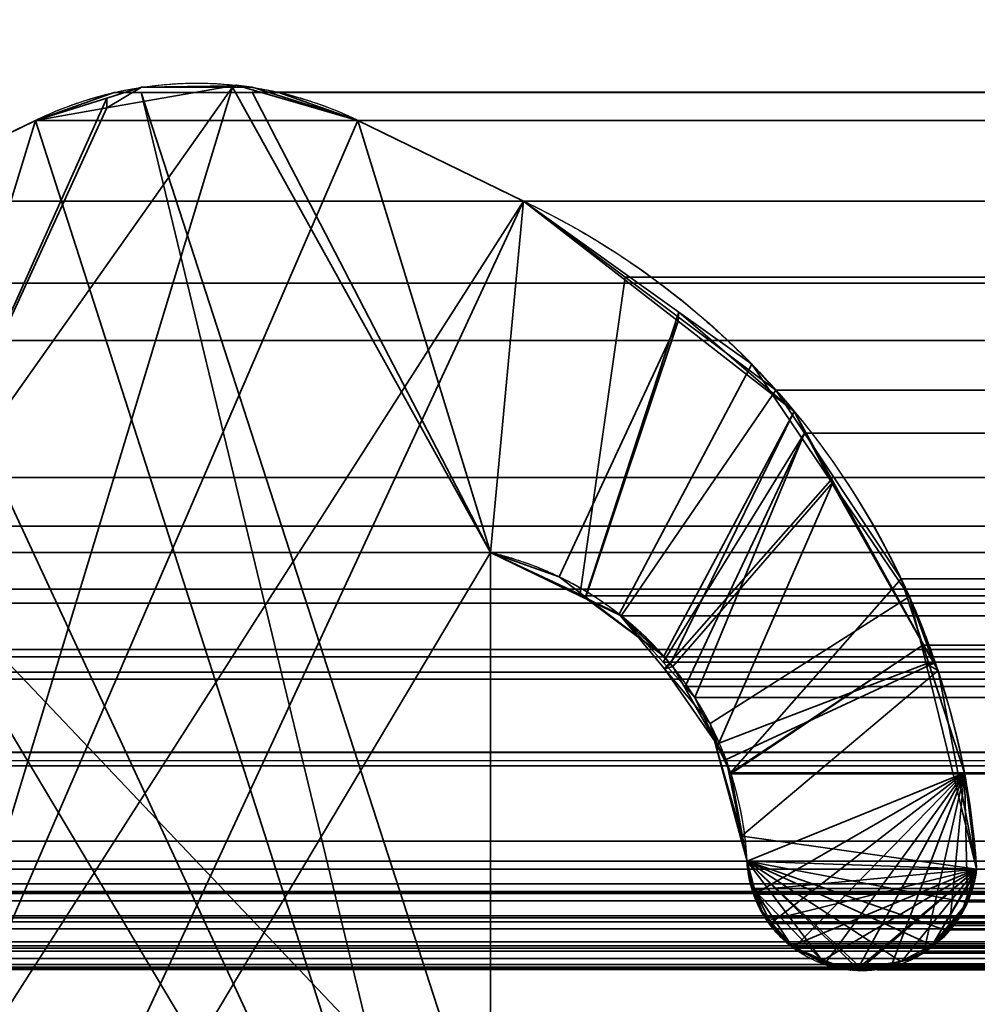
# Model space of a CAD drawing. Header units: millimetres. Extents: x -490 to 6690, y -115 to 152.
# Tile 803 of 1056: x 4038.57 to 4041, y 8.61 to 11.11. Entities that reach past the tile are written whole.
import ezdxf

# ---------------------------------------------------------------- set-up
doc = ezdxf.new("R2010")
doc.units = ezdxf.units.MM
doc.layers.add('152', color=253, linetype='Continuous')

# ---------------------------------------------------------------- blocks, each defined once
blk = doc.blocks.new('UG_SURFACE_004')
at = {"layer": '152', "color": 252, "linetype": 'Continuous', "lineweight": 35}
for points in [[(5144.0001, -6.2, 2202.5001), (5144.0001, 133.2, 2202.5001), (3855.9999, 133.2, 2202.5001), (3855.9999, -6.2, 2202.5001)], [(4006, -6.2, 2052.5), (4006, 133.2, 2052.5), (4994, 133.2, 2052.5), (4994, -6.2, 2052.5)]]:
    blk.add_3dface(points, dxfattribs=at)
blk = doc.blocks.new('UG_SURFACE_275')
at = {"layer": '152', "color": 254, "linetype": 'Continuous', "lineweight": 35}
for points in [[(4044.6901, 132.0517, -7.5), (4044.7502, 131.75, -7.5), (4044.7502, 5, -7.5), (4033, 106, -7.5)], [(4040.9999, 13, -7.5), (4033, 106, -7.5), (4044.7502, 5, -7.5)]]:
    blk.add_3dface(points, dxfattribs=at)
blk = doc.blocks.new('UG_SURFACE_277')
at = {"layer": '152', "color": 254, "linetype": 'Continuous', "lineweight": 35}
for points in [[(4979.25, -10, 2032.7499), (4979.25, 136.75, 2032.7499), (4020.75, 136.75, 2032.7499), (4020.75, -10, 2032.7499)], [(4971.4999, 21, 2025.0001), (4971.4999, -8, 2025.0001), (4028.5001, -8, 2025.0001), (4028.5001, 21, 2025.0001)], [(4967, 5, 2020.4999), (4967, 21, 2020.4999), (4033, 21, 2020.4999), (4033, 5, 2020.4999)], [(4962.9998, 13, 2016.5), (4962.9998, 5, 2016.5), (4037.0002, 5, 2016.5), (4037.0002, 13, 2016.5)]]:
    blk.add_3dface(points, dxfattribs=at)
blk = doc.blocks.new('UG_SURFACE_303')
at = {"layer": '152', "color": 14, "linetype": 'Continuous', "lineweight": 35}
for points in [[(4971.3001, -10, 2024.8001), (4971.3001, 19, 2024.8001), (4028.6999, 19, 2024.8001), (4028.6999, -10, 2024.8001)], [(4967.2499, 16.25, 2020.75), (4967.2499, -22, 2020.75), (4032.7501, -22, 2020.75), (4032.7501, 16.25, 2020.75)]]:
    blk.add_3dface(points, dxfattribs=at)
blk = doc.blocks.new('UG_SURFACE_304')
at = {"layer": '152', "color": 7, "linetype": 'Continuous', "lineweight": 35}
for points in [[(4032.7501, 16, 2020.75), (4032.7501, -22, 2020.75), (4967.2499, -22, 2020.75), (4967.2499, 16, 2020.75)], [(4967, 16, 2020.4999), (4967, -22, 2020.4999), (4033, -22, 2020.4999), (4033, 16, 2020.4999)]]:
    blk.add_3dface(points, dxfattribs=at)
blk = doc.blocks.new('UG_SURFACE_309')
at = {"layer": '152', "color": 253, "linetype": 'Continuous', "lineweight": 35}
for points in [[(4039.4292, 10.853, 2014.0705), (4039.1202, 10.9421, 2014.38), (4039.1121, 10.9407, 2014.3881), (4038.2771, 8.1895, 2015.223)], [(4039.1121, 10.9407, 2014.3881), (4038.7931, 10.8848, 2014.7069), (4038.2771, 9.7575, 2015.223), (4038.2771, 8.1895, 2015.223)], [(4038.2771, 9.7575, -7.5), (4039.1116, 10.9368, -7.5), (4039.7649, 9.7575, -7.5), (4039.7649, 8.1895, -7.5)], [(4038.7931, 10.9096, -7.5), (4038.8803, 10.9368, -7.5), (4039.1116, 10.9368, -7.5), (4038.2771, 9.7575, -7.5)], [(4038.8803, 10.9368, -7.5), (4038.7931, 10.8848, 2014.7069), (4039.1121, 10.9407, 2014.3881)], [(4038.8803, 10.9368, -7.5), (4038.7931, 10.9096, -7.5), (4038.7931, 10.8848, 2014.7069)], [(4039.1121, 10.9407, 2014.3881), (4039.1116, 10.9368, -7.5), (4038.8803, 10.9368, -7.5)], [(4039.1116, 10.9368, -7.5), (4039.1121, 10.9407, 2014.3881), (4039.1202, 10.9421, 2014.38)], [(4039.1202, 10.9421, 2014.38), (4039.1612, 10.9368, -7.5), (4039.1116, 10.9368, -7.5)], [(4039.7649, 9.7575, -7.5), (4039.1116, 10.9368, -7.5), (4039.1612, 10.9368, -7.5), (4039.4292, 10.853, -7.5)], [(4039.1202, 10.9421, 2014.38), (4039.4292, 10.853, -7.5), (4039.1612, 10.9368, -7.5)], [(4039.1202, 10.9421, 2014.38), (4039.4292, 10.853, 2014.0705), (4039.4292, 10.853, -7.5)], [(4038.6119, 10.853, -7.5), (4038.7931, 10.9096, -7.5), (4038.2771, 9.7575, -7.5)], [(4038.7931, 10.8848, 2014.7069), (4038.7931, 10.9096, -7.5), (4038.6119, 10.853, -7.5)], [(4038.2771, 9.7575, 2015.223), (4038.7931, 10.8848, 2014.7069), (4038.6119, 10.853, 2014.888)], [(4038.6119, 10.853, -7.5), (4038.6119, 10.853, 2014.888), (4038.7931, 10.8848, 2014.7069)], [(4038.6119, 10.853, 2014.888), (4038.1927, 10.6485, 2015.3072), (4038.177, 9.7069, 2015.3232), (4038.2771, 9.7575, 2015.223)], [(4038.6119, 10.853, -7.5), (4038.1927, 10.6485, -7.5), (4038.1927, 10.6485, 2015.3072), (4038.6119, 10.853, 2014.888)], [(4038.1927, 10.6485, -7.5), (4038.6119, 10.853, -7.5), (4038.2771, 9.7575, -7.5)], [(4038.2771, 8.1895, 2015.223), (4039.8483, 10.6485, 2013.6516), (4039.4292, 10.853, 2014.0705)], [(4039.8483, 10.6485, -7.5), (4039.4292, 10.853, -7.5), (4039.4292, 10.853, 2014.0705), (4039.8483, 10.6485, 2013.6516)], [(4039.7649, 9.7575, -7.5), (4039.4292, 10.853, -7.5), (4039.8483, 10.6485, -7.5)], [(4039.7649, 9.7575, 2013.7351), (4039.8483, 10.6485, 2013.6516), (4038.2771, 7.26, 2015.223)], [(4038.2771, 8.1895, 2015.223), (4038.2771, 7.26, 2015.223), (4039.8483, 10.6485, 2013.6516)], [(4039.8483, 10.6485, -7.5), (4040.2422, 10.3669, -7.5), (4040.0047, 9.6427, -7.5), (4039.7649, 9.7575, -7.5)], [(4040.2403, 10.3439, 2013.2594), (4039.8483, 10.6485, 2013.6516), (4039.7649, 9.7575, 2013.7351), (4039.9389, 9.6957, 2013.561)], [(4039.8483, 10.6485, -7.5), (4039.8483, 10.6485, 2013.6516), (4040.2403, 10.3439, 2013.2594)], [(4040.2403, 10.3439, 2013.2594), (4040.2422, 10.3669, -7.5), (4039.8483, 10.6485, -7.5)], [(4040.2422, 10.3669, -7.5), (4040.4267, 10.2347, -7.5), (4040.0906, 9.6016, -7.5), (4040.0047, 9.6427, -7.5)], [(4040.2422, 10.3669, -7.5), (4040.2403, 10.3439, 2013.2594), (4040.5345, 10.1155, 2012.9657)], [(4040.5345, 10.1155, 2012.9657), (4040.4267, 10.2347, -7.5), (4040.2422, 10.3669, -7.5)], [(4040.2403, 10.3439, 2013.2594), (4039.9389, 9.6957, 2013.561), (4040.0066, 9.6444, 2013.4933)], [(4040.0066, 9.6444, 2013.4933), (4040.204, 9.4949, 2013.2959), (4040.5345, 10.1155, 2012.9657), (4040.2403, 10.3439, 2013.2594)], [(4040.206, 9.4628, -7.5), (4040.0906, 9.6016, -7.5), (4040.4267, 10.2347, -7.5), (4040.6265, 9.9404, -7.5)], [(4040.5345, 10.1155, 2012.9657), (4040.6265, 9.9404, -7.5), (4040.4267, 10.2347, -7.5)], [(4040.5345, 10.1155, 2012.9657), (4040.204, 9.4949, 2013.2959), (4040.2207, 9.4752, 2013.2792)], [(4040.2207, 9.4752, 2013.2792), (4040.2265, 9.4687, 2013.2737), (4040.6332, 9.9368, 2012.8665), (4040.5345, 10.1155, 2012.9657)], [(4040.5345, 10.1155, 2012.9657), (4040.6332, 9.9368, 2012.8665), (4040.6265, 9.9404, -7.5)], [(4040.6265, 9.9404, -7.5), (4040.8263, 9.6461, -7.5), (4040.3214, 9.324, -7.5), (4040.206, 9.4628, -7.5)], [(4040.6332, 9.9368, 2012.8665), (4040.2265, 9.4687, 2013.2737), (4040.3409, 9.269, 2013.159)], [(4040.3409, 9.269, 2013.159), (4040.3619, 9.2331, 2013.1383), (4040.8883, 9.4775, 2012.6119), (4040.6332, 9.9368, 2012.8665)], [(4040.6265, 9.9404, -7.5), (4040.6332, 9.9368, 2012.8665), (4040.8883, 9.4775, 2012.6119)], [(4040.8883, 9.4775, 2012.6119), (4040.8263, 9.6461, -7.5), (4040.6265, 9.9404, -7.5)], [(4038.2771, 8.1895, -7.5), (4038.2771, 9.7575, -7.5), (4039.7649, 7.26, -7.5)], [(4039.7649, 8.1895, -7.5), (4039.7649, 7.26, -7.5), (4038.2771, 9.7575, -7.5)], [(4038.2771, 7.26, 2015.223), (4038.2771, 5.4905, 2015.223), (4039.7649, 8.1895, 2013.7351), (4039.7649, 9.7575, 2013.7351)], [(4039.7649, 8.1895, -7.5), (4039.7649, 9.7575, -7.5), (4039.7649, 9.7575, 2013.7351), (4039.7649, 8.1895, 2013.7351)], [(4039.7649, 9.7575, -7.5), (4040.0047, 9.6427, -7.5), (4040.0066, 9.6444, 2013.4933)], [(4040.0066, 9.6444, 2013.4933), (4039.9389, 9.6957, 2013.561), (4039.7649, 9.7575, -7.5)], [(4039.9389, 9.6957, 2013.561), (4039.7649, 9.7575, 2013.7351), (4039.7649, 9.7575, -7.5)], [(4040.204, 9.4949, 2013.2959), (4040.0066, 9.6444, 2013.4933), (4040.0047, 9.6427, -7.5)], [(4040.204, 9.4949, 2013.2959), (4040.0047, 9.6427, -7.5), (4040.0906, 9.6016, -7.5)], [(4040.3352, 9.2711, -7.5), (4040.3214, 9.324, -7.5), (4040.8263, 9.6461, -7.5), (4040.8683, 9.4752, -7.5)], [(4040.8883, 9.4775, 2012.6119), (4040.8683, 9.4752, -7.5), (4040.8263, 9.6461, -7.5)], [(4040.0906, 9.6016, -7.5), (4040.206, 9.4628, -7.5), (4040.2207, 9.4752, 2013.2792)], [(4040.2207, 9.4752, 2013.2792), (4040.204, 9.4949, 2013.2959), (4040.0906, 9.6016, -7.5)], [(4040.2265, 9.4687, 2013.2737), (4040.2207, 9.4752, 2013.2792), (4040.206, 9.4628, -7.5)], [(4040.3409, 9.269, 2013.159), (4040.2265, 9.4687, 2013.2737), (4040.206, 9.4628, -7.5)], [(4040.206, 9.4628, -7.5), (4040.3214, 9.324, -7.5), (4040.3409, 9.269, 2013.159)], [(4040.3976, 9.0398, -7.5), (4040.3352, 9.2711, -7.5), (4040.8683, 9.4752, -7.5), (4040.9966, 8.9555, -7.5)], [(4040.8988, 9.4585, 2012.6014), (4040.8883, 9.4775, 2012.6119), (4040.3619, 9.2331, 2013.1383), (4040.4015, 9.0398, 2013.0985)], [(4040.4015, 9.0398, 2013.0985), (4040.4148, 8.9755, 2013.0851), (4040.9966, 8.9555, 2012.5036), (4040.8988, 9.4585, 2012.6014)], [(4040.8683, 9.4752, -7.5), (4040.8883, 9.4775, 2012.6119), (4040.8988, 9.4585, 2012.6014)], [(4040.8988, 9.4585, 2012.6014), (4040.9966, 8.9555, -7.5), (4040.8683, 9.4752, -7.5)], [(4040.8988, 9.4585, 2012.6014), (4040.9966, 8.9555, 2012.5036), (4040.9966, 8.9555, -7.5)], [(4040.3214, 9.324, -7.5), (4040.3352, 9.2711, -7.5), (4040.3409, 9.269, 2013.159)], [(4040.3352, 9.2711, -7.5), (4040.3976, 9.0398, -7.5), (4040.4015, 9.0398, 2013.0985)], [(4040.4015, 9.0398, 2013.0985), (4040.3619, 9.2331, 2013.1383), (4040.3352, 9.2711, -7.5)], [(4040.3619, 9.2331, 2013.1383), (4040.3409, 9.269, 2013.159), (4040.3352, 9.2711, -7.5)], [(4040.3976, 9.0398, -7.5), (4040.4148, 8.9755, -7.5), (4040.4148, 8.9755, 2013.0851)], [(4040.4148, 8.9755, 2013.0851), (4040.4015, 9.0398, 2013.0985), (4040.3976, 9.0398, -7.5)], [(4040.9966, 8.9555, -7.5), (4040.4148, 8.9755, -7.5), (4040.3976, 9.0398, -7.5)], [(4040.4148, 8.9755, -7.5), (4040.4348, 8.9011, -7.5), (4040.4315, 8.9016, 2013.0687)], [(4040.4315, 8.9016, 2013.0687), (4040.421, 8.9281, 2013.0789), (4040.4148, 8.9755, -7.5)], [(4040.421, 8.9281, 2013.0789), (4040.4148, 8.9755, 2013.0851), (4040.4148, 8.9755, -7.5)], [(4040.4148, 8.9755, -7.5), (4040.9203, 8.8, -7.5), (4040.8845, 8.7619, -7.5)], [(4040.8845, 8.7619, -7.5), (4040.8721, 8.7491, -7.5), (4040.8049, 8.7214, -7.5), (4040.4148, 8.9755, -7.5)], [(4040.4148, 8.9755, -7.5), (4040.6942, 8.7043, -7.5), (4040.6351, 8.7063, -7.5), (4040.6084, 8.7196, -7.5)], [(4040.8049, 8.7214, -7.5), (4040.7581, 8.7021, -7.5), (4040.7038, 8.7039, -7.5), (4040.4148, 8.9755, -7.5)], [(4040.7038, 8.7039, -7.5), (4040.6942, 8.7043, -7.5), (4040.4148, 8.9755, -7.5)], [(4040.4148, 8.9755, -7.5), (4040.9966, 8.9555, -7.5), (4040.9932, 8.946, -7.5), (4040.9679, 8.8716, -7.5)], [(4040.9679, 8.8716, -7.5), (4040.9565, 8.8389, -7.5), (4040.9203, 8.8, -7.5), (4040.4148, 8.9755, -7.5)], [(4040.4348, 8.9011, -7.5), (4040.4148, 8.9755, -7.5), (4040.6084, 8.7196, -7.5)], [(4040.9966, 8.9555, 2012.5036), (4040.4148, 8.9755, 2013.0851), (4040.421, 8.9281, 2013.0789), (4040.4315, 8.9016, 2013.0687)], [(4040.9966, 8.9555, 2012.5036), (4040.4315, 8.9016, 2013.0687), (4040.4549, 8.8411, 2013.0451), (4040.4696, 8.8254, 2013.0303)], [(4040.4696, 8.8254, 2013.0303), (4040.5302, 8.7605, 2012.97), (4040.9966, 8.9555, 2012.5036)], [(4040.9966, 8.9555, 2012.5036), (4040.5302, 8.7605, 2012.97), (4040.5402, 8.7493, 2012.9597), (4040.6079, 8.7245, 2012.892)], [(4040.6079, 8.7245, 2012.892), (4040.6771, 8.6989, 2012.8226), (4040.6938, 8.7018, 2012.8064), (4040.9966, 8.9555, 2012.5036)], [(4040.9966, 8.9555, 2012.5036), (4040.6938, 8.7018, 2012.8064), (4040.7033, 8.7035, 2012.7969)], [(4040.7033, 8.7035, 2012.7969), (4040.8068, 8.7219, 2012.6932), (4040.9966, 8.9555, 2012.5036)], [(4040.9966, 8.9555, 2012.5036), (4040.8068, 8.7219, 2012.6932), (4040.834, 8.7266, 2012.6662), (4040.885, 8.7637, 2012.6147)], [(4040.9937, 8.9461, 2012.5062), (4040.9966, 8.9555, 2012.5036), (4040.885, 8.7637, 2012.6147)], [(4040.9722, 8.8702, 2012.5277), (4040.9937, 8.9461, 2012.5062), (4040.885, 8.7637, 2012.6147)], [(4040.9679, 8.8716, -7.5), (4040.9932, 8.946, -7.5), (4040.9937, 8.9461, 2012.5062)], [(4040.9937, 8.9461, 2012.5062), (4040.9722, 8.8702, 2012.5277), (4040.9679, 8.8716, -7.5)], [(4040.9932, 8.946, -7.5), (4040.9966, 8.9555, -7.5), (4040.9966, 8.9555, 2012.5036)], [(4040.9966, 8.9555, 2012.5036), (4040.9937, 8.9461, 2012.5062), (4040.9932, 8.946, -7.5)], [(4040.4549, 8.8411, 2013.0451), (4040.4315, 8.9016, 2013.0687), (4040.4348, 8.9011, -7.5)], [(4040.4348, 8.9011, -7.5), (4040.4468, 8.8564, -7.5), (4040.4549, 8.8411, 2013.0451)], [(4040.4348, 8.9011, -7.5), (4040.6084, 8.7196, -7.5), (4040.5293, 8.7588, -7.5)], [(4040.5293, 8.7588, -7.5), (4040.5245, 8.761, -7.5), (4040.472, 8.8253, -7.5), (4040.4348, 8.9011, -7.5)], [(4040.472, 8.8253, -7.5), (4040.4468, 8.8564, -7.5), (4040.4348, 8.9011, -7.5)], [(4040.885, 8.7637, 2012.6147), (4040.9236, 8.7973, 2012.5763), (4040.9713, 8.8662, 2012.5289), (4040.9722, 8.8702, 2012.5277)], [(4040.9713, 8.8662, 2012.5289), (4040.9203, 8.8, -7.5), (4040.9565, 8.8389, -7.5)], [(4040.9713, 8.8662, 2012.5289), (4040.9236, 8.7973, 2012.5763), (4040.9203, 8.8, -7.5)], [(4040.9565, 8.8389, -7.5), (4040.9679, 8.8716, -7.5), (4040.9722, 8.8702, 2012.5277)], [(4040.9722, 8.8702, 2012.5277), (4040.9713, 8.8662, 2012.5289), (4040.9565, 8.8389, -7.5)], [(4040.4468, 8.8564, -7.5), (4040.472, 8.8253, -7.5), (4040.4696, 8.8254, 2013.0303)], [(4040.4696, 8.8254, 2013.0303), (4040.4549, 8.8411, 2013.0451), (4040.4468, 8.8564, -7.5)], [(4040.5302, 8.7605, 2012.97), (4040.4696, 8.8254, 2013.0303), (4040.472, 8.8253, -7.5)], [(4040.472, 8.8253, -7.5), (4040.5245, 8.761, -7.5), (4040.5302, 8.7605, 2012.97)], [(4040.8845, 8.7619, -7.5), (4040.9203, 8.8, -7.5), (4040.9236, 8.7973, 2012.5763)], [(4040.9236, 8.7973, 2012.5763), (4040.9155, 8.7853, 2012.5847), (4040.8845, 8.7619, -7.5)], [(4040.9155, 8.7853, 2012.5847), (4040.885, 8.7637, 2012.6147), (4040.8845, 8.7619, -7.5)], [(4040.885, 8.7637, 2012.6147), (4040.9155, 8.7853, 2012.5847), (4040.9236, 8.7973, 2012.5763)], [(4040.5245, 8.761, -7.5), (4040.5293, 8.7588, -7.5), (4040.5302, 8.7605, 2012.97)], [(4040.5402, 8.7493, 2012.9597), (4040.5302, 8.7605, 2012.97), (4040.5293, 8.7588, -7.5)], [(4040.8049, 8.7214, -7.5), (4040.8721, 8.7491, -7.5), (4040.885, 8.7637, 2012.6147)], [(4040.885, 8.7637, 2012.6147), (4040.834, 8.7266, 2012.6662), (4040.8049, 8.7214, -7.5)], [(4040.8721, 8.7491, -7.5), (4040.8845, 8.7619, -7.5), (4040.885, 8.7637, 2012.6147)], [(4040.5293, 8.7588, -7.5), (4040.6084, 8.7196, -7.5), (4040.6079, 8.7245, 2012.892)], [(4040.6079, 8.7245, 2012.892), (4040.5402, 8.7493, 2012.9597), (4040.5293, 8.7588, -7.5)], [(4040.6079, 8.7245, 2012.892), (4040.6084, 8.7196, -7.5), (4040.6351, 8.7063, -7.5)], [(4040.6771, 8.6989, 2012.8226), (4040.6079, 8.7245, 2012.892), (4040.6351, 8.7063, -7.5)], [(4040.8068, 8.7219, 2012.6932), (4040.7033, 8.7035, 2012.7969), (4040.7038, 8.7039, -7.5)], [(4040.7038, 8.7039, -7.5), (4040.7581, 8.7021, -7.5), (4040.8068, 8.7219, 2012.6932)], [(4040.7581, 8.7021, -7.5), (4040.8049, 8.7214, -7.5), (4040.8068, 8.7219, 2012.6932)], [(4040.834, 8.7266, 2012.6662), (4040.8068, 8.7219, 2012.6932), (4040.8049, 8.7214, -7.5)], [(4040.6351, 8.7063, -7.5), (4040.6942, 8.7043, -7.5), (4040.6938, 8.7018, 2012.8064)], [(4040.6938, 8.7018, 2012.8064), (4040.6771, 8.6989, 2012.8226), (4040.6351, 8.7063, -7.5)], [(4040.7033, 8.7035, 2012.7969), (4040.6938, 8.7018, 2012.8064), (4040.6942, 8.7043, -7.5)], [(4040.6942, 8.7043, -7.5), (4040.7038, 8.7039, -7.5), (4040.7033, 8.7035, 2012.7969)]]:
    blk.add_3dface(points, dxfattribs=at)
blk = doc.blocks.new('UG_SURFACE_310')
at = {"layer": '152', "color": 253, "linetype": 'Continuous', "lineweight": 35}
for points in [[(4038.6119, 10.853, 2014.888), (4038.8112, 10.9236, 2014.6887), (4038.8799, 10.9237, 2014.6201), (4039.7649, 7.26, 2013.7351)], [(4038.6119, 10.853, 2014.888), (4961.3881, 10.853, 2014.888), (4961.1888, 10.9236, 2014.6887)], [(4038.8112, 10.9236, 2014.6887), (4038.6119, 10.853, 2014.888), (4961.1888, 10.9236, 2014.6887)], [(4961.1888, 10.9236, 2014.6887), (4961.1201, 10.9237, 2014.6201), (4038.8799, 10.9237, 2014.6201), (4038.8112, 10.9236, 2014.6887)], [(4038.8799, 10.9237, 2014.6201), (4961.1201, 10.9237, 2014.6201), (4960.8388, 10.9244, 2014.3385), (4039.1612, 10.9244, 2014.3385)], [(4038.8799, 10.9237, 2014.6201), (4039.1612, 10.9244, 2014.3385), (4039.7649, 9.7575, 2013.7351), (4039.7649, 8.1895, 2013.7351)], [(4039.7649, 8.1895, 2013.7351), (4039.7649, 7.26, 2013.7351), (4038.8799, 10.9237, 2014.6201)], [(4039.2261, 10.9245, 2014.2741), (4039.1612, 10.9244, 2014.3385), (4960.8388, 10.9244, 2014.3385)], [(4039.7649, 9.7575, 2013.7351), (4039.1612, 10.9244, 2014.3385), (4039.2261, 10.9245, 2014.2741), (4039.4292, 10.853, 2014.0705)], [(4039.2261, 10.9245, 2014.2741), (4960.8388, 10.9244, 2014.3385), (4960.7739, 10.9245, 2014.2741)], [(4960.7739, 10.9245, 2014.2741), (4039.4292, 10.853, 2014.0705), (4039.2261, 10.9245, 2014.2741)], [(4960.7739, 10.9245, 2014.2741), (4960.5708, 10.853, 2014.0705), (4039.4292, 10.853, 2014.0705)], [(4038.6119, 10.853, 2014.888), (4038.1927, 10.6485, 2015.3072), (4961.8073, 10.6485, 2015.3072), (4961.3881, 10.853, 2014.888)], [(4039.7649, 7.26, 2013.7351), (4038.1927, 10.6485, 2015.3072), (4038.6119, 10.853, 2014.888)], [(4039.8483, 10.6485, 2013.6516), (4039.4292, 10.853, 2014.0705), (4960.5708, 10.853, 2014.0705), (4960.1517, 10.6485, 2013.6516)], [(4039.7649, 9.7575, 2013.7351), (4039.4292, 10.853, 2014.0705), (4039.8483, 10.6485, 2013.6516)], [(4962.1515, 10.44, 2015.6517), (4961.8073, 10.6485, 2015.3072), (4038.1927, 10.6485, 2015.3072), (4037.8485, 10.44, 2015.6517)], [(4038.2771, 9.7575, 2015.223), (4038.1927, 10.6485, 2015.3072), (4039.7649, 7.26, 2013.7351)], [(4039.8483, 10.6485, 2013.6516), (4040.1058, 10.4557, 2013.3944), (4039.9914, 9.648, 2013.5088), (4039.7649, 9.7575, 2013.7351)], [(4039.8483, 10.6485, 2013.6516), (4960.1517, 10.6485, 2013.6516), (4959.8942, 10.4557, 2013.3944), (4040.1058, 10.4557, 2013.3944)], [(4037.7111, 10.2949, 2015.789), (4962.2889, 10.2949, 2015.789), (4962.1515, 10.44, 2015.6517)], [(4037.8485, 10.44, 2015.6517), (4037.7111, 10.2949, 2015.789), (4962.1515, 10.44, 2015.6517)], [(4040.1058, 10.4557, 2013.3944), (4040.4878, 10.1696, 2013.0122), (4040.0958, 9.5975, 2013.4044), (4039.9914, 9.648, 2013.5088)], [(4040.4878, 10.1696, 2013.0122), (4040.1058, 10.4557, 2013.3944), (4959.8942, 10.4557, 2013.3944)], [(4040.4878, 10.1696, 2013.0122), (4959.8942, 10.4557, 2013.3944), (4959.5122, 10.1696, 2013.0122)], [(4962.6174, 9.9482, 2016.1176), (4962.2889, 10.2949, 2015.789), (4037.7111, 10.2949, 2015.789), (4037.3826, 9.9482, 2016.1176)], [(4040.2021, 9.4797, 2013.2978), (4040.0958, 9.5975, 2013.4044), (4040.4878, 10.1696, 2013.0122), (4040.5602, 10.0604, 2012.9397)], [(4959.5122, 10.1696, 2013.0122), (4040.5602, 10.0604, 2012.9397), (4040.4878, 10.1696, 2013.0122)], [(4959.5122, 10.1696, 2013.0122), (4959.4398, 10.0604, 2012.9397), (4040.5602, 10.0604, 2012.9397)], [(4040.5602, 10.0604, 2012.9397), (4040.2579, 9.4178, 2013.242), (4040.2021, 9.4797, 2013.2978)], [(4040.5602, 10.0604, 2012.9397), (4040.2827, 9.3905, 2013.2172), (4040.2579, 9.4178, 2013.242)], [(4040.3733, 9.1995, 2013.1264), (4040.2827, 9.3905, 2013.2172), (4040.5602, 10.0604, 2012.9397), (4040.8053, 9.6908, 2012.6944)], [(4040.8053, 9.6908, 2012.6944), (4040.5602, 10.0604, 2012.9397), (4959.4398, 10.0604, 2012.9397)], [(4040.8053, 9.6908, 2012.6944), (4959.4398, 10.0604, 2012.9397), (4959.1947, 9.6908, 2012.6944)], [(4037.3826, 9.9482, 2016.1176), (4037.3206, 9.8245, 2016.1793), (4962.6794, 9.8245, 2016.1793)], [(4037.3826, 9.9482, 2016.1176), (4962.6794, 9.8245, 2016.1793), (4962.6174, 9.9482, 2016.1176)], [(4962.8448, 9.4937, 2016.3448), (4962.6794, 9.8245, 2016.1793), (4037.3206, 9.8245, 2016.1793), (4037.1552, 9.4937, 2016.3448)], [(4038.2771, 9.7575, 2015.223), (4961.7229, 9.7575, 2015.223), (4961.9317, 9.6647, 2015.4314), (4038.0683, 9.6647, 2015.4314)], [(4038.2771, 9.7575, 2015.223), (4038.2771, 8.1895, 2015.223), (4961.7229, 8.1895, 2015.223), (4961.7229, 9.7575, 2015.223)], [(4039.7649, 7.26, 2013.7351), (4039.7649, 5.4905, 2013.7351), (4038.2771, 8.1895, 2015.223), (4038.2771, 9.7575, 2015.223)], [(4039.9914, 9.648, 2013.5088), (4960.0086, 9.648, 2013.5088), (4960.2351, 9.7575, 2013.7351), (4039.7649, 9.7575, 2013.7351)], [(4039.7649, 8.1895, 2013.7351), (4039.7649, 9.7575, 2013.7351), (4960.2351, 9.7575, 2013.7351), (4960.2351, 8.1895, 2013.7351)], [(4040.8053, 9.6908, 2012.6944), (4040.8602, 9.5231, 2012.6398), (4040.3733, 9.1995, 2013.1264)], [(4959.1947, 9.6908, 2012.6944), (4040.8602, 9.5231, 2012.6398), (4040.8053, 9.6908, 2012.6944)], [(4959.1947, 9.6908, 2012.6944), (4959.1398, 9.5231, 2012.6398), (4040.8602, 9.5231, 2012.6398)], [(4037.9891, 9.6295, 2015.5108), (4038.0683, 9.6647, 2015.4314), (4961.9317, 9.6647, 2015.4314), (4962.0109, 9.6295, 2015.5108)], [(4959.9042, 9.5975, 2013.4044), (4039.9914, 9.648, 2013.5088), (4040.0958, 9.5975, 2013.4044)], [(4959.9042, 9.5975, 2013.4044), (4960.0086, 9.648, 2013.5088), (4039.9914, 9.648, 2013.5088)], [(4962.0109, 9.6295, 2015.5108), (4037.8685, 9.512, 2015.6317), (4037.9891, 9.6295, 2015.5108)], [(4962.0109, 9.6295, 2015.5108), (4962.1315, 9.512, 2015.6317), (4037.8685, 9.512, 2015.6317)], [(4040.0958, 9.5975, 2013.4044), (4959.7979, 9.4797, 2013.2978), (4959.9042, 9.5975, 2013.4044)], [(4040.0958, 9.5975, 2013.4044), (4040.2021, 9.4797, 2013.2978), (4959.7979, 9.4797, 2013.2978)], [(4037.8685, 9.512, 2015.6317), (4962.1315, 9.512, 2015.6317), (4962.1911, 9.4542, 2015.6913), (4037.8089, 9.4542, 2015.6913)], [(4040.3738, 9.1971, 2013.1259), (4040.3733, 9.1995, 2013.1264), (4040.8602, 9.5231, 2012.6398)], [(4040.8602, 9.5231, 2012.6398), (4040.9656, 9.1992, 2012.5344), (4040.4148, 8.9755, 2013.0851), (4040.3738, 9.1971, 2013.1259)], [(4040.9656, 9.1992, 2012.5344), (4040.8602, 9.5231, 2012.6398), (4959.1398, 9.5231, 2012.6398)], [(4040.9656, 9.1992, 2012.5344), (4959.1398, 9.5231, 2012.6398), (4959.0344, 9.1992, 2012.5344)], [(4037.1056, 9.2512, 2016.3944), (4962.8944, 9.2512, 2016.3944), (4962.8448, 9.4937, 2016.3448)], [(4037.1552, 9.4937, 2016.3448), (4037.1056, 9.2512, 2016.3944), (4962.8448, 9.4937, 2016.3448)], [(4040.2579, 9.4178, 2013.242), (4959.7421, 9.4178, 2013.242), (4959.7979, 9.4797, 2013.2978), (4040.2021, 9.4797, 2013.2978)], [(4037.6759, 9.217, 2015.8241), (4962.2092, 9.4368, 2015.7092), (4962.3208, 9.2299, 2015.821)], [(4962.2092, 9.4368, 2015.7092), (4037.6759, 9.217, 2015.8241), (4037.6792, 9.2299, 2015.821)], [(4037.6792, 9.2299, 2015.821), (4037.7908, 9.4368, 2015.7092), (4962.2092, 9.4368, 2015.7092)], [(4037.7908, 9.4368, 2015.7092), (4037.8089, 9.4542, 2015.6913), (4962.1911, 9.4542, 2015.6913), (4962.2092, 9.4368, 2015.7092)], [(4040.2579, 9.4178, 2013.242), (4959.6267, 9.1995, 2013.1264), (4959.7173, 9.3905, 2013.2172)], [(4959.6267, 9.1995, 2013.1264), (4040.2579, 9.4178, 2013.242), (4040.2827, 9.3905, 2013.2172)], [(4959.7173, 9.3905, 2013.2172), (4959.7421, 9.4178, 2013.242), (4040.2579, 9.4178, 2013.242)], [(4040.2827, 9.3905, 2013.2172), (4959.6262, 9.1971, 2013.1259), (4959.6267, 9.1995, 2013.1264)], [(4040.2827, 9.3905, 2013.2172), (4040.3733, 9.1995, 2013.1264), (4959.6262, 9.1971, 2013.1259)], [(4037.0455, 8.9555, 2016.4545), (4962.9545, 8.9555, 2016.4545), (4962.8944, 9.2512, 2016.3944), (4037.1056, 9.2512, 2016.3944)], [(4037.631, 9.0263, 2015.8691), (4037.6759, 9.217, 2015.8241), (4962.3241, 9.217, 2015.8241), (4962.369, 9.0261, 2015.8691)], [(4962.3208, 9.2299, 2015.821), (4962.3241, 9.217, 2015.8241), (4037.6759, 9.217, 2015.8241)], [(4040.3733, 9.1995, 2013.1264), (4040.3738, 9.1971, 2013.1259), (4959.6262, 9.1971, 2013.1259)], [(4040.4148, 8.9755, 2013.0851), (4959.5852, 8.9755, 2013.0851), (4959.6262, 9.1971, 2013.1259), (4040.3738, 9.1971, 2013.1259)], [(4040.4329, 8.8921, 2013.067), (4040.4267, 8.9064, 2013.0734), (4040.4148, 8.9755, 2013.0851), (4040.9656, 9.1992, 2012.5344)], [(4040.4739, 8.8173, 2013.026), (4040.4587, 8.8351, 2013.0413), (4040.4329, 8.8921, 2013.067), (4040.9656, 9.1992, 2012.5344)], [(4040.9656, 9.1992, 2012.5344), (4040.535, 8.757, 2012.965), (4040.5183, 8.7661, 2012.9817), (4040.4739, 8.8173, 2013.026)], [(4040.9656, 9.1992, 2012.5344), (4040.6117, 8.7152, 2012.8884), (4040.535, 8.757, 2012.965)], [(4040.6966, 8.704, 2012.8033), (4040.6203, 8.7105, 2012.8798), (4040.6117, 8.7152, 2012.8884), (4040.9656, 9.1992, 2012.5344)], [(4040.9656, 9.1992, 2012.5344), (4040.7815, 8.7134, 2012.7184), (4040.7448, 8.7, 2012.7554), (4040.6966, 8.704, 2012.8033)], [(4040.8616, 8.7425, 2012.6381), (4040.7815, 8.7134, 2012.7184), (4040.9656, 9.1992, 2012.5344)], [(4040.9656, 9.1992, 2012.5344), (4040.9269, 8.8014, 2012.5732), (4040.863, 8.743, 2012.6369), (4040.8616, 8.7425, 2012.6381)], [(4040.9732, 8.8725, 2012.5268), (4040.9384, 8.8122, 2012.5616), (4040.9269, 8.8014, 2012.5732), (4040.9656, 9.1992, 2012.5344)], [(4959.0344, 9.1992, 2012.5344), (4040.9966, 8.9555, 2012.5036), (4040.9656, 9.1992, 2012.5344)], [(4040.9656, 9.1992, 2012.5344), (4040.9966, 8.9555, 2012.5036), (4040.976, 8.8768, 2012.5241), (4040.9732, 8.8725, 2012.5268)], [(4959.0344, 9.1992, 2012.5344), (4959.0034, 8.9555, 2012.5036), (4040.9966, 8.9555, 2012.5036)], [(4962.3733, 8.9755, 2015.8732), (4037.6267, 8.9755, 2015.8732), (4037.631, 9.0263, 2015.8691)], [(4962.369, 9.0261, 2015.8691), (4962.3733, 8.9755, 2015.8732), (4037.631, 9.0263, 2015.8691)], [(4962.3733, 8.9755, 2015.8732), (4962.3837, 8.9176, 2015.8837), (4037.6163, 8.9176, 2015.8837), (4037.6267, 8.9755, 2015.8732)], [(4959.5733, 8.9064, 2013.0734), (4040.4148, 8.9755, 2013.0851), (4040.4267, 8.9064, 2013.0734)], [(4959.5733, 8.9064, 2013.0734), (4959.5852, 8.9755, 2013.0851), (4040.4148, 8.9755, 2013.0851)], [(4962.9545, 8.9555, 2016.4545), (4037.0455, 8.9555, 2016.4545), (4037.0598, 8.8931, 2016.4402)], [(4962.9402, 8.8931, 2016.4402), (4962.9545, 8.9555, 2016.4545), (4037.0598, 8.8931, 2016.4402)], [(4040.976, 8.8768, 2012.5241), (4959.0034, 8.9555, 2012.5036), (4959.024, 8.8768, 2012.5241)], [(4040.976, 8.8768, 2012.5241), (4040.9966, 8.9555, 2012.5036), (4959.0034, 8.9555, 2012.5036)], [(4037.6124, 8.8981, 2015.8873), (4962.3837, 8.9176, 2015.8837), (4962.3876, 8.8981, 2015.8873)], [(4037.6124, 8.8981, 2015.8873), (4037.6163, 8.9176, 2015.8837), (4962.3837, 8.9176, 2015.8837)], [(4037.0598, 8.8931, 2016.4402), (4037.0688, 8.8752, 2016.4311), (4962.9312, 8.8752, 2016.4311), (4962.9402, 8.8931, 2016.4402)], [(4962.3876, 8.8981, 2015.8873), (4037.5838, 8.8372, 2015.9163), (4037.6124, 8.8981, 2015.8873)], [(4962.3876, 8.8981, 2015.8873), (4962.4162, 8.8372, 2015.9163), (4037.5838, 8.8372, 2015.9163)], [(4040.4267, 8.9064, 2013.0734), (4040.4329, 8.8921, 2013.067), (4959.5671, 8.8921, 2013.067), (4959.5733, 8.9064, 2013.0734)], [(4959.5413, 8.8351, 2013.0413), (4040.4329, 8.8921, 2013.067), (4040.4587, 8.8351, 2013.0413)], [(4959.5413, 8.8351, 2013.0413), (4959.5671, 8.8921, 2013.067), (4040.4329, 8.8921, 2013.067)], [(4962.9312, 8.8752, 2016.4311), (4037.0688, 8.8752, 2016.4311), (4037.0965, 8.8214, 2016.4034)], [(4962.9035, 8.8214, 2016.4034), (4962.9312, 8.8752, 2016.4311), (4037.0965, 8.8214, 2016.4034)], [(4040.9384, 8.8122, 2012.5616), (4959.0268, 8.8725, 2012.5268), (4959.0616, 8.8122, 2012.5616)], [(4040.9384, 8.8122, 2012.5616), (4040.9732, 8.8725, 2012.5268), (4959.0268, 8.8725, 2012.5268)], [(4959.024, 8.8768, 2012.5241), (4040.9732, 8.8725, 2012.5268), (4040.976, 8.8768, 2012.5241)], [(4959.024, 8.8768, 2012.5241), (4959.0268, 8.8725, 2012.5268), (4040.9732, 8.8725, 2012.5268)], [(4037.5814, 8.8321, 2015.9187), (4962.4162, 8.8372, 2015.9163), (4962.4186, 8.8321, 2015.9187)], [(4037.5814, 8.8321, 2015.9187), (4037.5838, 8.8372, 2015.9163), (4962.4162, 8.8372, 2015.9163)], [(4040.4587, 8.8351, 2013.0413), (4040.4739, 8.8173, 2013.026), (4959.5261, 8.8173, 2013.026), (4959.5413, 8.8351, 2013.0413)], [(4037.0965, 8.8214, 2016.4034), (4037.1137, 8.8038, 2016.3863), (4962.8863, 8.8038, 2016.3863), (4962.9035, 8.8214, 2016.4034)], [(4962.4186, 8.8321, 2015.9187), (4037.5257, 8.7708, 2015.974), (4037.5814, 8.8321, 2015.9187)], [(4962.4186, 8.8321, 2015.9187), (4962.4743, 8.7708, 2015.974), (4037.5257, 8.7708, 2015.974)], [(4959.5261, 8.8173, 2013.026), (4040.4739, 8.8173, 2013.026), (4040.5183, 8.7661, 2012.9817)], [(4959.4817, 8.7661, 2012.9817), (4959.5261, 8.8173, 2013.026), (4040.5183, 8.7661, 2012.9817)], [(4959.0616, 8.8122, 2012.5616), (4040.9269, 8.8014, 2012.5732), (4040.9384, 8.8122, 2012.5616)], [(4959.0616, 8.8122, 2012.5616), (4959.0731, 8.8014, 2012.5732), (4040.9269, 8.8014, 2012.5732)], [(4962.8386, 8.755, 2016.3386), (4037.1137, 8.8038, 2016.3863), (4037.1614, 8.755, 2016.3386)], [(4962.8386, 8.755, 2016.3386), (4962.8863, 8.8038, 2016.3863), (4037.1137, 8.8038, 2016.3863)], [(4040.863, 8.743, 2012.6369), (4959.0731, 8.8014, 2012.5732), (4959.137, 8.743, 2012.6369)], [(4040.863, 8.743, 2012.6369), (4040.9269, 8.8014, 2012.5732), (4959.0731, 8.8014, 2012.5732)], [(4962.4834, 8.7605, 2015.9833), (4037.4532, 8.7289, 2016.0468), (4037.5166, 8.7605, 2015.9833)], [(4962.4834, 8.7605, 2015.9833), (4962.5468, 8.7289, 2016.0468), (4037.4532, 8.7289, 2016.0468)], [(4037.5166, 8.7605, 2015.9833), (4962.4743, 8.7708, 2015.974), (4962.4834, 8.7605, 2015.9833)], [(4037.5166, 8.7605, 2015.9833), (4037.5257, 8.7708, 2015.974), (4962.4743, 8.7708, 2015.974)], [(4040.5183, 8.7661, 2012.9817), (4040.535, 8.757, 2012.965), (4959.465, 8.757, 2012.965), (4959.4817, 8.7661, 2012.9817)], [(4037.1614, 8.755, 2016.3386), (4037.1809, 8.747, 2016.3193), (4962.8191, 8.747, 2016.3193), (4962.8386, 8.755, 2016.3386)], [(4037.262, 8.7133, 2016.238), (4962.738, 8.7133, 2016.238), (4962.8191, 8.747, 2016.3193), (4037.1809, 8.747, 2016.3193)], [(4040.6117, 8.7152, 2012.8884), (4959.3883, 8.7152, 2012.8884), (4959.465, 8.757, 2012.965), (4040.535, 8.757, 2012.965)], [(4040.8616, 8.7425, 2012.6381), (4959.1384, 8.7425, 2012.6381), (4959.2185, 8.7134, 2012.7184), (4040.7815, 8.7134, 2012.7184)], [(4959.137, 8.743, 2012.6369), (4040.8616, 8.7425, 2012.6381), (4040.863, 8.743, 2012.6369)], [(4959.137, 8.743, 2012.6369), (4959.1384, 8.7425, 2012.6381), (4040.8616, 8.7425, 2012.6381)], [(4962.707, 8.7005, 2016.207), (4037.262, 8.7133, 2016.238), (4037.293, 8.7005, 2016.207)], [(4962.707, 8.7005, 2016.207), (4962.738, 8.7133, 2016.238), (4037.262, 8.7133, 2016.238)], [(4037.4093, 8.707, 2016.0904), (4962.5468, 8.7289, 2016.0468), (4962.5907, 8.707, 2016.0904)], [(4037.4093, 8.707, 2016.0904), (4037.4532, 8.7289, 2016.0468), (4962.5468, 8.7289, 2016.0468)], [(4959.3797, 8.7105, 2012.8798), (4040.6117, 8.7152, 2012.8884), (4040.6203, 8.7105, 2012.8798)], [(4959.3797, 8.7105, 2012.8798), (4959.3883, 8.7152, 2012.8884), (4040.6117, 8.7152, 2012.8884)], [(4040.6203, 8.7105, 2012.8798), (4040.6966, 8.704, 2012.8033), (4959.3034, 8.704, 2012.8033), (4959.3797, 8.7105, 2012.8798)], [(4040.7448, 8.7, 2012.7554), (4959.2185, 8.7134, 2012.7184), (4959.2552, 8.7, 2012.7554)], [(4040.7448, 8.7, 2012.7554), (4040.7815, 8.7134, 2012.7184), (4959.2185, 8.7134, 2012.7184)], [(4037.293, 8.7005, 2016.207), (4037.3445, 8.7034, 2016.1555), (4962.6555, 8.7034, 2016.1555), (4962.707, 8.7005, 2016.207)], [(4037.3631, 8.7044, 2016.1369), (4962.6369, 8.7044, 2016.1369), (4962.6555, 8.7034, 2016.1555), (4037.3445, 8.7034, 2016.1555)], [(4962.5907, 8.707, 2016.0904), (4037.3631, 8.7044, 2016.1369), (4037.4093, 8.707, 2016.0904)], [(4962.5907, 8.707, 2016.0904), (4962.6369, 8.7044, 2016.1369), (4037.3631, 8.7044, 2016.1369)], [(4959.2552, 8.7, 2012.7554), (4040.6966, 8.704, 2012.8033), (4040.7448, 8.7, 2012.7554)], [(4959.2552, 8.7, 2012.7554), (4959.3034, 8.704, 2012.8033), (4040.6966, 8.704, 2012.8033)]]:
    blk.add_3dface(points, dxfattribs=at)

msp = doc.modelspace()

# ---------------------------------------------------------------- linework, layer by layer
at = {"layer": '152', "linetype": 'Continuous', "lineweight": -3}
for p, q in [((4038.6119, 10.853, 2014.8881), (4038.1929, 10.6485, 2015.3071)), ((4038.6119, 10.853, 2014.8881), (4038.1929, 10.6485, 2015.3071)), ((4038.6119, 10.853, -7.5), (4038.1929, 10.6485, -7.5)), ((4961.3881, 10.853, 2014.8881), (4038.6119, 10.853, 2014.8881)), ((4038.6119, 10.853, 2014.8881), (4038.6119, 10.853, -7.5)), ((4960.5706, 10.853, 2014.0706), (4039.4294, 10.853, 2014.0706)), ((4039.8484, 10.6485, 2013.6516), (4039.4294, 10.853, 2014.0706)), ((4039.4294, 10.853, 2014.0706), (4039.4294, 10.853, -7.5)), ((4039.8484, 10.6485, -7.5), (4039.4294, 10.853, -7.5)), ((4039.8484, 10.6485, 2013.6516), (4039.4294, 10.853, 2014.0706)), ((4961.8071, 10.6485, 2015.3071), (4038.1929, 10.6485, 2015.3071)), ((4960.1516, 10.6485, 2013.6516), (4039.8484, 10.6485, 2013.6516)), ((4039.8484, 10.6485, 2013.6516), (4039.8484, 10.6485, -7.5)), ((4961.7231, 9.7575, 2015.2231), (4038.2769, 9.7575, 2015.2231)), ((4039.7649, 8.1895, -7.5), (4039.7649, 9.7575, -7.5)), ((4039.7649, 8.1895, 2013.7351), (4039.7649, 9.7575, 2013.7351)), ((4960.2351, 9.7575, 2013.7351), (4039.7649, 9.7575, 2013.7351)), ((4039.7649, 8.1895, 2013.7351), (4039.7649, 9.7575, 2013.7351)), ((4039.7649, 9.7575, 2013.7351), (4039.7649, 9.7575, -7.5)), ((4037.6269, 8.9755, 2015.8731), (4962.3731, 8.9755, 2015.8731)), ((4040.4149, 8.9755, 2013.0851), (4040.4149, 8.9755, -7.5)), ((4959.5851, 8.9755, 2013.0851), (4040.4149, 8.9755, 2013.0851)), ((4962.9546, 8.9555, 2016.4546), (4037.0454, 8.9555, 2016.4546)), ((4959.0036, 8.9555, 2012.5036), (4040.9964, 8.9555, 2012.5036)), ((4040.9964, 8.9555, 2012.5036), (4040.9964, 8.9555, -7.5))]:
    msp.add_line(p, q, dxfattribs=at)
at = {"layer": '152', "linetype": 'Continuous', "lineweight": -3, "extrusion": (0, 0, -1)}
for centre, radius, start, end in [((-4039.0207, 10.0155, 7.5), 0.9319, 63.9845, 116.0155), ((-4038.9814, 8.8249, 7.5), 2.0193, 115.4283, 176.2904), ((-4040.7065, 8.9893, 7.5), 0.2919, 186.6583, 357.2814)]:
    msp.add_arc(centre, radius, start, end, dxfattribs=at)
at = {"layer": '152', "linetype": 'Continuous', "lineweight": -3}
msp.add_arc((4039.5713, 8.9354, -7.5), 0.8445, 2.7186, 76.7482, dxfattribs=at)
for points, knots in [([(4038.6119, 10.853, 2014.8881), (4038.6767, 10.8846, 2014.8233), (4038.7436, 10.908, 2014.7564), (4038.9477, 10.955, 2014.5523), (4039.0894, 10.9554, 2014.4106), (4039.2949, 10.909, 2014.2051), (4039.3633, 10.8853, 2014.1367), (4039.4294, 10.853, 2014.0706)], [0, 0, 0, 0, 0.246422, 0.246422, 0.74843, 0.74843, 1, 1, 1, 1]), ([(4039.8484, 10.6485, 2013.6516), (4040.1266, 10.5163, 2013.3734), (4040.3868, 10.3173, 2013.1132), (4040.8108, 9.7501, 2012.6892), (4040.9694, 9.372, 2012.5306), (4040.9964, 8.9555, 2012.5036)], [0, 0, 0, 0, 0.5, 0.5, 1, 1, 1, 1]), ([(4040.4149, 8.9755, 2013.0851), (4040.4113, 9.0525, 2013.0887), (4040.3966, 9.1295, 2013.1034), (4040.3506, 9.269, 2013.1494), (4040.3192, 9.3336, 2013.1808), (4040.2296, 9.4736, 2013.2704), (4040.1648, 9.5428, 2013.3352), (4039.994, 9.678, 2013.506), (4039.8799, 9.7304, 2013.6201), (4039.7649, 9.7575, 2013.7351)], [0, 0, 0, 0, 0.178952, 0.178952, 0.356168, 0.356168, 0.615937, 0.615937, 1, 1, 1, 1]), ([(4040.9964, 8.9555, 2012.5036), (4040.9932, 8.9279, 2012.5068), (4040.9859, 8.9009, 2012.5141), (4040.9658, 8.8529, 2012.5342), (4040.9529, 8.8311, 2012.5471), (4040.9165, 8.7834, 2012.5835), (4040.8904, 8.7604, 2012.6096), (4040.8259, 8.7194, 2012.6741), (4040.7853, 8.7053, 2012.7147), (4040.7033, 8.6945, 2012.7967), (4040.6608, 8.6979, 2012.8392), (4040.5847, 8.7215, 2012.9153), (4040.5497, 8.7398, 2012.9503), (4040.4963, 8.7847, 2013.0037), (4040.4757, 8.8078, 2013.0243), (4040.4455, 8.8562, 2013.0545), (4040.4343, 8.8804, 2013.0657), (4040.4202, 8.9282, 2013.0798), (4040.416, 8.9519, 2013.084), (4040.4149, 8.9755, 2013.0851)], [0, 0, 0, 0, 0.078962, 0.078962, 0.15702, 0.15702, 0.276652, 0.276652, 0.439869, 0.439869, 0.606218, 0.606218, 0.751676, 0.751676, 0.854129, 0.854129, 0.933423, 0.933423, 1, 1, 1, 1])]:
    msp.add_open_spline(points, degree=3, knots=knots, dxfattribs=at)
for points, weights in [([(4038.6119, 10.853, 2014.8881), (4038.8054, 10.9474, 2014.6946), (4039.0207, 10.9812, 2014.4793), (4039.236, 10.9474, 2014.264), (4039.4294, 10.853, 2014.0706)], [1, 0.949337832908, 0.932450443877, 0.949337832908, 1]), ([(4039.8484, 10.6485, 2013.6516), (4040.3444, 10.4127, 2013.1556), (4040.7372, 10.0154, 2012.7628), (4040.9609, 9.5036, 2012.5391), (4040.9964, 8.9555, 2012.5036)], [1, 0.931119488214, 0.908159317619, 0.931119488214, 1]), ([(4040.4149, 8.9755, 2013.0851), (4040.4015, 9.2579, 2013.0985), (4040.2712, 9.5172, 2013.2288), (4040.0401, 9.6927, 2013.4599), (4039.7649, 9.7575, 2013.7351)], [1, 0.899239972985, 0.865653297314, 0.899239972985, 1])]:
    msp.add_rational_spline(points, weights, degree=4, dxfattribs=at)
msp.add_rational_spline([(4040.9964, 8.9555, 2012.5036), (4040.985, 8.8573, 2012.515), (4040.9237, 8.7367, 2012.5763), (4040.7953, 8.6942, 2012.7047), (4040.5976, 8.701, 2012.9024), (4040.4724, 8.7522, 2013.0276), (4040.4196, 8.8767, 2013.0804), (4040.4149, 8.9755, 2013.0851)], [1, 1, 0.953337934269, 1, 1, 0.953337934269, 1, 1], degree=4, knots=[0, 0, 0, 0, 0, 0.5, 0.5, 0.5, 1, 1, 1, 1, 1], dxfattribs=at)

# ---------------------------------------------------------------- block references
for name in ['UG_SURFACE_275', 'UG_SURFACE_277', 'UG_SURFACE_004', 'UG_SURFACE_303', 'UG_SURFACE_304', 'UG_SURFACE_309', 'UG_SURFACE_310']:
    msp.add_blockref(name, (0, 0), dxfattribs=at)

doc.saveas('drawing.dxf')
